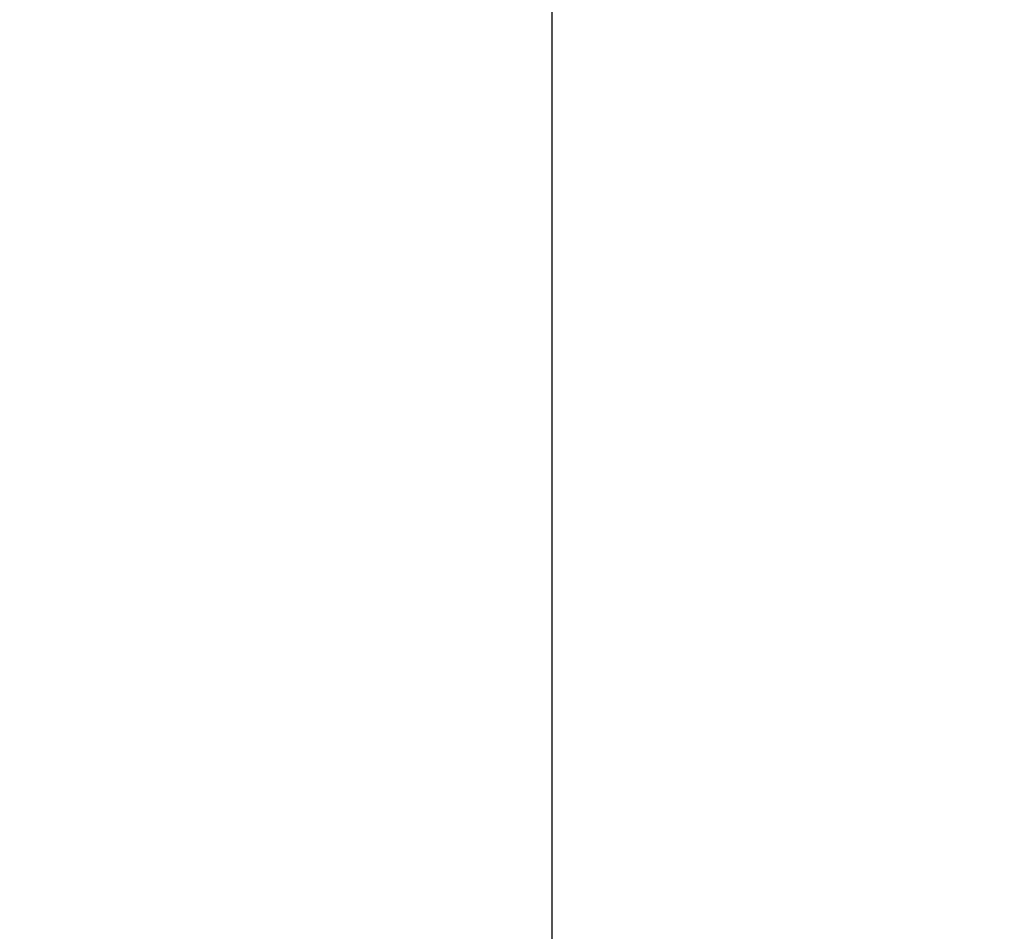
# Model space of a CAD drawing. Header units: millimetres. Extents: x -226731 to 126254, y -16359 to 60195.
# Tile 261 of 510: x -138919 to -138581, y 21228 to 21541. Entities that reach past the tile are written whole.
import ezdxf

# ---------------------------------------------------------------- set-up
doc = ezdxf.new("R2010")
doc.units = ezdxf.units.MM
doc.header["$LTSCALE"] = 0.1
doc.header["$MEASUREMENT"] = 0
doc.layers.get('0').update_dxf_attribs({"lineweight": 5})
doc.layers.add('A-ANNO-DIMS-30', color=7, linetype='Continuous')
doc.layers.add('FIRE CIRCULE', color=7, linetype='Continuous', lineweight=5)
doc.styles.add('A-ANNO-DIM regular', font='isocp.shx')
doc.dimstyles.new('A-100mm-Regular', dxfattribs={"dimtxt": 200, "dimasz": 100, "dimexe": 100, "dimexo": 10, "dimgap": 50, "dimtad": 1, "dimdec": 0, "dimzin": 12, "dimdsep": 46, "dimtxsty": 'A-ANNO-DIM regular', "dimblk": 'ARCHTICK', "dimcen": 0, "dimdle": 100, "dimclrd": 205, "dimclre": 205, "dimclrt": 211, "dimadec": 0, "dimazin": 0, "dimtfac": 1, "dimtdec": 0, "dimtix": 1, "dimtmove": 2, "dimatfit": 3, "dimldrblk": 'ARCHTICK', "dimfxl": 0, "dimtvp": 1, "dimtolj": 1, "dimtzin": 0, "dimarcsym": 0})

# ---------------------------------------------------------------- blocks, each defined once
blk = doc.blocks.new('_ArchTick')
at = {"color": 0, "linetype": 'ByBlock', "const_width": 0.15}
blk.add_lwpolyline([(-0.5, -0.5), (0.5, 0.5)], dxfattribs=at)

msp = doc.modelspace()

# ---------------------------------------------------------------- linework, layer by layer
at = {"layer": 'FIRE CIRCULE', "color": 3}
msp.add_circle((-136708.5, 19689.6), 3500, dxfattribs=at)

# ---------------------------------------------------------------- leaders
at = {"layer": 'A-ANNO-DIMS-30', "color": 8}
msp.add_leader([(-138736.38, 20679.18), (-138736.38, 22039.98), (-139542.21, 22039.98)], dimstyle='A-100mm-Regular', dxfattribs=at)

doc.saveas('drawing.dxf')
